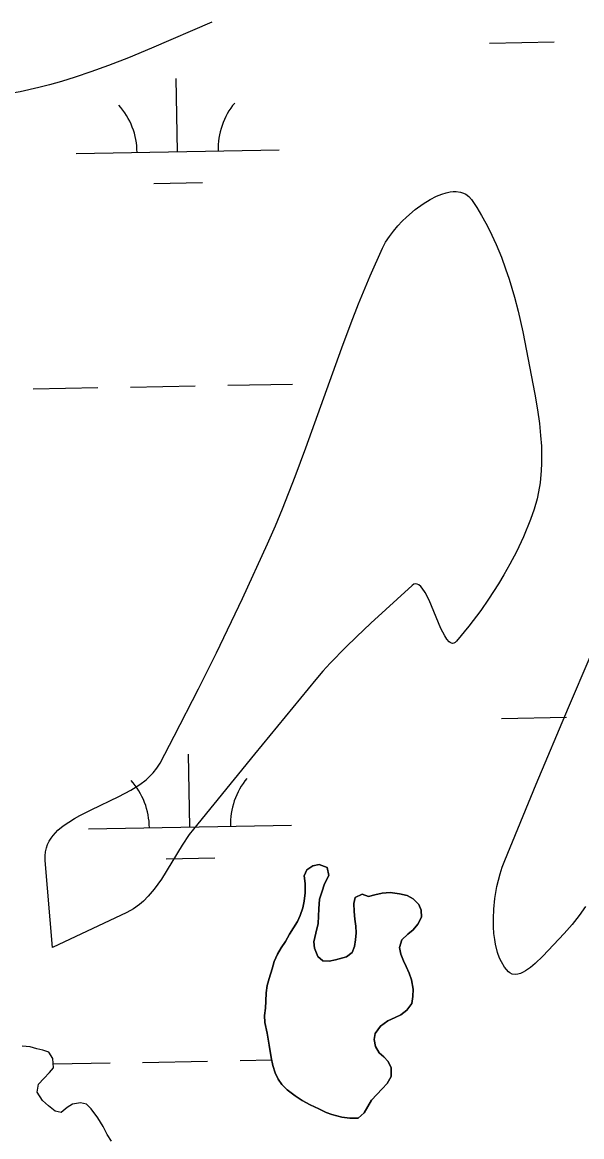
# Model space of a CAD drawing. Extents: x 3925854 to 3964121, y 224593 to 250589.
# Drawn here: x 3944907 to 3945183, y 232172 to 232721 of the extents above; entities that cross this region are included whole.
import ezdxf

# ---------------------------------------------------------------- set-up
doc = ezdxf.new("R2010")
doc.units = 0
for name, color, linetype in [('V-SITE-VEGE', 7, 'Continuous'), ('V-TOPO-SHOR', 7, 'Continuous'), ('V-WETL-SWMP', 7, 'Continuous')]:
    doc.layers.add(name, color=color, linetype=linetype)

msp = doc.modelspace()

# ---------------------------------------------------------------- linework, layer by layer
at = {"layer": 'V-SITE-VEGE'}
for points in [[(3945000.458, 232721.169), (3944970.647, 232708.283), (3944959.373, 232703.646), (3944949.452, 232699.792), (3944940.728, 232696.628), (3944933.052, 232694.052), (3944926.306, 232691.969), (3944920.377, 232690.291), (3944915.167, 232688.95), (3944905.998, 232686.902), (3944899.078, 232685.64), (3944893.862, 232684.862), (3944885.993, 232683.986), (3944878.071, 232683.48), (3944862.089, 232682.964), (3944814.139, 232681.766), (3944764.829, 232680.078), (3944791.056, 232744.916)], [(3945162.752, 232500.374), (3945162.16, 232494.316), (3945161.429, 232489.776), (3945160.708, 232486.372), (3945159.321, 232481.277), (3945157.55, 232476.189), (3945153.966, 232467.608), (3945150.537, 232460.346), (3945147.336, 232454.184), (3945144.391, 232448.939), (3945141.717, 232444.466), (3945136.834, 232436.896), (3945133.025, 232431.441), (3945127.114, 232423.615), (3945121.015, 232416.23), (3945120.348, 232415.601), (3945119.703, 232415.259), (3945119.078, 232415.169), (3945118.474, 232415.288), (3945117.888, 232415.585), (3945117.321, 232416.027), (3945116.223, 232417.287), (3945115.195, 232418.882), (3945113.319, 232422.579), (3945107.441, 232436.438), (3945105.539, 232440.188), (3945104.064, 232442.424), (3945103.456, 232443.133), (3945102.383, 232444.042), (3945101.572, 232444.413), (3945100.959, 232444.497), (3945100.032, 232444.288), (3945099.096, 232443.641), (3945078.73, 232425.082), (3945071.64, 232418.469), (3945066.389, 232413.377), (3945058.76, 232405.521), (3945055.111, 232401.489), (3945051.603, 232397.384), (3945021.354, 232360.572), (3944991.324, 232323.722), (3944989.304, 232321.098), (3944985.766, 232315.874), (3944975.554, 232299.101), (3944971.982, 232294.081), (3944969.064, 232290.622), (3944966.701, 232288.249), (3944964.812, 232286.616), (3944961.769, 232284.431), (3944958.443, 232282.604), (3944921.911, 232265.475), (3944918.257, 232308.303), (3944918.202, 232310.547), (3944918.409, 232312.599), (3944918.841, 232314.483), (3944919.464, 232316.214), (3944920.248, 232317.805), (3944921.165, 232319.278), (3944922.198, 232320.642), (3944924.555, 232323.118), (3944927.152, 232325.274), (3944929.876, 232327.173), (3944932.644, 232328.862), (3944935.399, 232330.384), (3944940.867, 232333.137), (3944954.62, 232339.702), (3944960.501, 232342.895), (3944964.935, 232345.742), (3944967.96, 232348.06), (3944970.02, 232349.922), (3944971.434, 232351.399), (3944973.316, 232353.746), (3944974.884, 232356.271), (3944981.868, 232369.482), (3944993.859, 232392.856), (3945002.645, 232410.557), (3945015.476, 232437.308), (3945027.856, 232464.198), (3945031.772, 232473.115), (3945035.284, 232481.531), (3945041.541, 232497.427), (3945046.755, 232511.438), (3945064.476, 232560.809), (3945069.107, 232573.142), (3945072.709, 232582.364), (3945078.39, 232596.137), (3945084.483, 232609.815), (3945086.05, 232612.754), (3945087.903, 232615.591), (3945089.937, 232618.271), (3945092.069, 232620.772), (3945094.238, 232623.072), (3945096.392, 232625.165), (3945100.681, 232628.843), (3945104.603, 232631.702), (3945108.086, 232633.846), (3945111.117, 232635.393), (3945113.727, 232636.458), (3945115.949, 232637.144), (3945117.833, 232637.537), (3945119.424, 232637.715)], [(3945119.424, 232637.715), (3945120.766, 232637.736), (3945122.979, 232637.445), (3945124.513, 232636.939), (3945125.585, 232636.388), (3945127.047, 232635.278), (3945128.323, 232633.799), (3945130.985, 232629.837), (3945133.344, 232625.974), (3945135.437, 232622.234), (3945137.299, 232618.632), (3945140.541, 232611.652), (3945143.126, 232605.338), (3945145.202, 232599.676), (3945146.886, 232594.638), (3945149.554, 232585.68), (3945151.338, 232578.88), (3945153.699, 232568.632), (3945159.616, 232537.908), (3945160.917, 232530.191), (3945161.859, 232523.429), (3945162.475, 232517.512), (3945162.821, 232512.332), (3945162.95, 232507.802), (3945162.911, 232503.839), (3945162.752, 232500.374)], [(3945184.594, 232285.537), (3945181.491, 232281.199), (3945177.991, 232276.776), (3945173.987, 232272.325), (3945163.552, 232261.127), (3945159.69, 232257.447), (3945157.503, 232255.628), (3945155.068, 232253.922), (3945153.81, 232253.211), (3945152.512, 232252.63), (3945151.182, 232252.23), (3945149.839, 232252.089), (3945148.502, 232252.29), (3945147.203, 232252.949), (3945146.589, 232253.482), (3945144.735, 232255.714), (3945143.165, 232258.313), (3945142.272, 232260.232), (3945141.268, 232262.993), (3945140.248, 232266.99), (3945139.822, 232269.407), (3945139.47, 232272.276), (3945139.236, 232275.657), (3945139.179, 232279.626), (3945139.378, 232284.239), (3945139.925, 232289.533), (3945140.938, 232295.488), (3945141.639, 232298.577), (3945142.499, 232301.767), (3945143.531, 232305.028), (3945144.762, 232308.303), (3945160.306, 232345.92), (3945176.129, 232383.536), (3945186.852, 232408.587)]]:
    msp.add_lwpolyline(points, dxfattribs=at)
at = {"layer": 'V-TOPO-SHOR'}
for points in [[(3945066.846, 232260.762), (3945069.607, 232262.919), (3945070.723, 232265.876), (3945071.179, 232269.153), (3945071.472, 232272.596), (3945071.44, 232275.868), (3945070.913, 232279.301), (3945070.549, 232283.063), (3945070.344, 232287.153), (3945070.968, 232290.104), (3945074.555, 232291.615), (3945077.676, 232290.499), (3945080.776, 232291.349), (3945084.371, 232292.205), (3945088.295, 232292.572), (3945092.886, 232291.8), (3945096.659, 232291.019), (3945099.622, 232289.414), (3945102.432, 232286.659), (3945103.607, 232283.724), (3945103.806, 232280.288), (3945101.877, 232276.831), (3945099.612, 232274.189), (3945097.015, 232272.035), (3945094.097, 232269.223), (3945092.825, 232265.444), (3945093.513, 232262.177), (3945094.856, 232258.917), (3945096.196, 232255.984), (3945097.701, 232252.726), (3945098.881, 232249.464), (3945099.581, 232244.886), (3945099.454, 232241.286), (3945098.997, 232237.841), (3945096.577, 232234.544), (3945093.488, 232232.221), (3945090.719, 232230.882), (3945087.135, 232229.211), (3945083.56, 232226.718), (3945080.977, 232223.091), (3945080.352, 232220.138), (3945081.043, 232216.708), (3945082.876, 232213.451), (3945085.188, 232211.512), (3945087.338, 232209.241), (3945088.841, 232206.146), (3945088.723, 232201.888), (3945086.791, 232198.431), (3945084.362, 232195.787), (3945081.774, 232192.98), (3945079.017, 232190.168), (3945077.25, 232187.04), (3945075.48, 232183.911), (3945072.56, 232181.427), (3945068.468, 232181.386), (3945064.534, 232181.836), (3945059.61, 232183.096), (3945056.817, 232184.214), (3945053.198, 232185.978), (3945048.922, 232187.899), (3945044.971, 232189.988), (3945041.508, 232192.408), (3945037.551, 232195.314), (3945034.905, 232197.907), (3945033.078, 232200.506), (3945031.573, 232203.603), (3945030.391, 232207.355), (3945029.695, 232211.276), (3945028.653, 232217.322), (3945027.61, 232223.206), (3945026.576, 232228.433), (3945026.377, 232231.869), (3945026.832, 232235.476), (3945026.961, 232238.914), (3945027.248, 232243.008), (3945027.7, 232246.615), (3945028.649, 232250.062), (3945030.074, 232254.823), (3945031.184, 232258.436), (3945032.784, 232262.055), (3945034.553, 232265.182), (3945036.648, 232268.313), (3945038.739, 232271.936), (3945040.672, 232275.066), (3945042.606, 232278.197), (3945043.886, 232281.154), (3945045.319, 232284.935), (3945045.942, 232288.216), (3945046.39, 232292.312), (3945046.345, 232296.895), (3945045.979, 232300.655), (3945047.259, 232303.615), (3945050.185, 232305.609), (3945053.288, 232306.296), (3945057.233, 232304.862), (3945058.091, 232300.942), (3945056.004, 232296.83), (3945054.572, 232292.721), (3945053.46, 232289.273), (3945053.182, 232284.523), (3945053.055, 232280.921)], [(3945053.055, 232280.921), (3945052.766, 232277.152), (3945051.666, 232272.395), (3945050.728, 232268.129), (3945050.925, 232265.02), (3945052.602, 232260.945), (3945055.078, 232258.841), (3945058.191, 232258.71), (3945061.294, 232259.396), (3945066.846, 232260.762)], [(3944950.884, 232170.044), (3944948.887, 232173.298), (3944946.882, 232177.208), (3944944.222, 232181.437), (3944940.9, 232185.986), (3944938.588, 232188.255), (3944935.635, 232188.88), (3944931.713, 232188.185), (3944929.11, 232186.522), (3944926.187, 232184.2), (3944923.234, 232184.825), (3944919.935, 232187.411), (3944916.961, 232190), (3944914.299, 232194.229), (3944914.915, 232198.163), (3944917.508, 232200.809), (3944920.422, 232203.787), (3944922.364, 232206.097), (3944921.991, 232210.676), (3944919.994, 232213.931), (3944917.037, 232214.883), (3944914.083, 232215.508), (3944910.801, 232216.456), (3944906.868, 232216.745)]]:
    msp.add_lwpolyline(points, dxfattribs=at)
at = {"layer": 'V-WETL-SWMP'}
for p, q in [((3945137.191, 232710.881), (3945169.186, 232711.462)), ((3944983.547, 232657.336), (3944982.893, 232693.33)), ((3944933.556, 232656.427), (3945033.539, 232658.245)), ((3944971.83, 232641.69), (3944995.826, 232642.126)), ((3944912.25, 232540.589), (3944944.245, 232541.171)), ((3944960.242, 232541.462), (3944992.237, 232542.043)), ((3945008.234, 232542.334), (3945040.229, 232542.916)), ((3945143.239, 232378.26), (3945175.234, 232378.842)), ((3944989.595, 232324.716), (3944988.941, 232360.71)), ((3944939.604, 232323.807), (3945039.587, 232325.625)), ((3944977.878, 232309.07), (3945001.874, 232309.506)), ((3945014.282, 232209.714), (3945029.923, 232209.999)), ((3944922.205, 232208.04), (3944950.293, 232208.551)), ((3944966.29, 232208.842), (3944998.285, 232209.423))]:
    msp.add_line(p, q, dxfattribs=at)
for points in [[(3945053.054, 232280.92), (3945053.182, 232284.523), (3945053.461, 232289.273), (3945054.572, 232292.722), (3945056.004, 232296.829), (3945058.09, 232300.942), (3945057.232, 232304.862), (3945053.289, 232306.296), (3945050.185, 232305.609), (3945047.259, 232303.615), (3945045.979, 232300.656), (3945046.345, 232296.895), (3945046.391, 232292.312), (3945045.942, 232288.215), (3945045.32, 232284.935), (3945043.885, 232281.155), (3945042.605, 232278.196), (3945040.673, 232275.066), (3945038.74, 232271.936), (3945036.649, 232268.313), (3945034.552, 232265.182), (3945032.783, 232262.054), (3945031.183, 232258.436), (3945030.074, 232254.824), (3945028.649, 232250.062), (3945027.701, 232246.615), (3945027.247, 232243.009), (3945026.961, 232238.914), (3945026.832, 232235.475), (3945026.377, 232231.869), (3945026.576, 232228.433), (3945027.611, 232223.206), (3945028.653, 232217.323), (3945029.696, 232211.277), (3945030.391, 232207.355), (3945031.574, 232203.602), (3945033.079, 232200.507), (3945034.906, 232197.907), (3945037.551, 232195.314), (3945041.509, 232192.408), (3945044.972, 232189.988), (3945048.921, 232187.899), (3945053.197, 232185.978), (3945056.816, 232184.214), (3945059.61, 232183.097), (3945064.534, 232181.837), (3945068.467, 232181.386), (3945072.559, 232181.427), (3945075.48, 232183.912), (3945077.249, 232187.04), (3945079.018, 232190.168), (3945081.773, 232192.979), (3945084.363, 232195.788), (3945086.792, 232198.432), (3945088.722, 232201.889), (3945088.842, 232206.146), (3945087.338, 232209.241), (3945085.187, 232211.511), (3945082.875, 232213.452), (3945081.042, 232216.708), (3945080.352, 232220.138), (3945080.977, 232223.091), (3945083.559, 232226.719), (3945087.135, 232229.21), (3945090.72, 232230.883), (3945093.489, 232232.221), (3945096.576, 232234.544), (3945098.998, 232237.842), (3945099.454, 232241.285), (3945099.581, 232244.887), (3945098.88, 232249.464), (3945097.701, 232252.726), (3945096.195, 232255.984), (3945094.856, 232258.917), (3945093.513, 232262.178), (3945092.825, 232265.445), (3945094.097, 232269.222), (3945097.015, 232272.035), (3945099.612, 232274.189), (3945101.877, 232276.831), (3945103.806, 232280.288), (3945103.608, 232283.724), (3945102.432, 232286.659), (3945099.622, 232289.413), (3945096.659, 232291.02), (3945092.886, 232291.8), (3945088.295, 232292.572), (3945084.37, 232292.205), (3945080.777, 232291.35), (3945077.675, 232290.5), (3945074.554, 232291.615), (3945070.968, 232290.105), (3945070.343, 232287.152), (3945070.548, 232283.062), (3945070.914, 232279.301), (3945071.439, 232275.868), (3945071.473, 232272.595), (3945071.18, 232269.154), (3945070.722, 232265.876), (3945069.606, 232262.918), (3945066.845, 232260.762)], [(3945066.845, 232260.762), (3945061.293, 232259.396), (3945058.19, 232258.71), (3945055.078, 232258.842), (3945052.602, 232260.945), (3945050.924, 232265.02), (3945050.728, 232268.129), (3945051.667, 232272.394), (3945052.765, 232277.152), (3945053.054, 232280.92)], [(3944950.884, 232170.045), (3944948.887, 232173.299), (3944946.883, 232177.207), (3944944.221, 232181.437), (3944940.901, 232185.986), (3944938.587, 232188.255), (3944935.634, 232188.88), (3944931.712, 232188.185), (3944929.11, 232186.522), (3944926.187, 232184.2), (3944923.234, 232184.825), (3944919.934, 232187.411), (3944916.961, 232190), (3944914.299, 232194.229), (3944914.914, 232198.164), (3944917.507, 232200.81), (3944920.423, 232203.786), (3944922.364, 232206.097), (3944921.99, 232210.677), (3944919.993, 232213.93), (3944917.037, 232214.883), (3944914.084, 232215.507), (3944910.8, 232216.456), (3944906.869, 232216.744)]]:
    msp.add_lwpolyline(points, dxfattribs=at)
for centre, start, end in [((3944928.305, 232656.807), 0.26988, 41.81354), ((3945038.773, 232658.815), 140.26988, 181.81353), ((3944934.353, 232324.187), 0.26988, 41.81354), ((3945044.821, 232326.195), 140.26988, 181.81353)]:
    msp.add_arc(centre, 35.246, start, end, dxfattribs=at)

doc.saveas('drawing.dxf')
